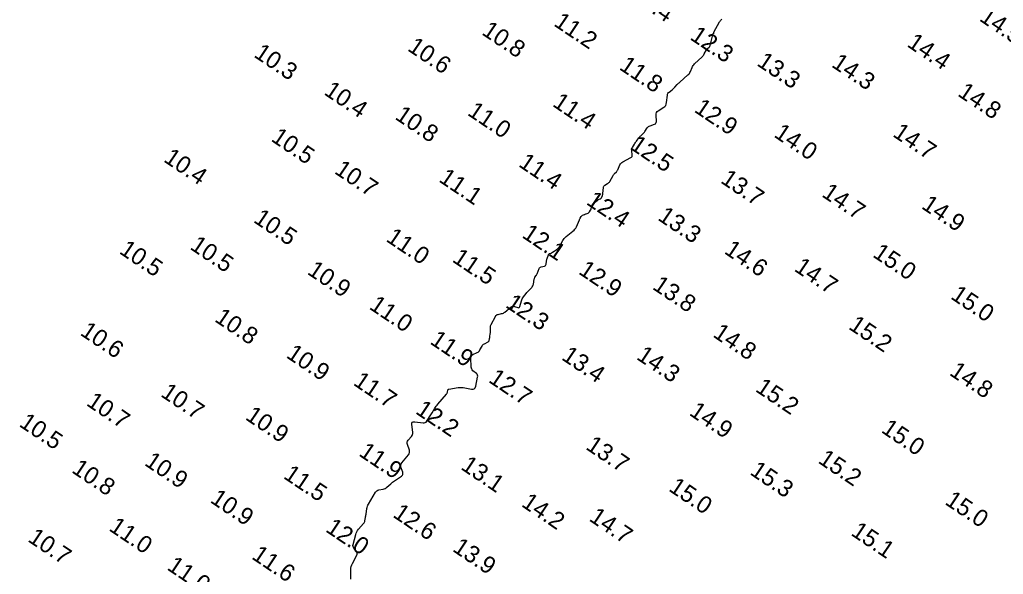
# Model space of a CAD drawing. Extents: x 815352 to 820877, y 582403 to 597439.
# Drawn here: x 816255.9 to 816543.7, y 583878.5 to 584040.7 of the extents above; entities that cross this region are included whole.
import ezdxf

# ---------------------------------------------------------------- set-up
doc = ezdxf.new("R2010")
doc.units = 0
doc.layers.add('V-CONT-EL12', color=7, linetype='Continuous')
doc.layers.add('V-TOPO-SOUN', color=7, linetype='Continuous')

msp = doc.modelspace()

# ---------------------------------------------------------------- linework, layer by layer
at = {"layer": 'V-CONT-EL12'}
msp.add_lwpolyline([(816352.76, 583877.1), (816352.78, 583879.78), (816352.82, 583880.29), (816352.91, 583880.78), (816353.05, 583881.26), (816353.26, 583881.72), (816354.51, 583884.14), (816354.61, 583884.41), (816354.63, 583884.67), (816354.56, 583884.92), (816354.42, 583885.16), (816353.68, 583886.13), (816353.53, 583886.38), (816353.44, 583886.64), (816353.42, 583886.91), (816353.46, 583887.2), (816354.23, 583890.14), (816354.37, 583890.56), (816354.55, 583890.96), (816354.78, 583891.33), (816355.06, 583891.68), (816356.54, 583893.34), (816356.68, 583893.53), (816356.8, 583893.73), (816356.88, 583893.94), (816356.93, 583894.17), (816357.08, 583895.12), (816357.11, 583895.36), (816357.15, 583895.6), (816357.19, 583895.84), (816357.23, 583896.07), (816357.49, 583897.72), (816357.57, 583898.06), (816357.67, 583898.4), (816357.81, 583898.72), (816357.98, 583899.03), (816360.04, 583902.5), (816360.23, 583902.75), (816360.44, 583902.95), (816360.7, 583903.09), (816360.99, 583903.18), (816362.24, 583903.44), (816362.54, 583903.52), (816362.82, 583903.64), (816363.09, 583903.8), (816363.34, 583903.99), (816364.46, 583904.98), (816364.73, 583905.21), (816365, 583905.43), (816365.29, 583905.65), (816365.58, 583905.85), (816367.61, 583907.25), (816367.87, 583907.48), (816368.02, 583907.75), (816368.05, 583908.05), (816367.98, 583908.39), (816367.45, 583909.82), (816367.37, 583910.17), (816367.38, 583910.5), (816367.48, 583910.81), (816367.68, 583911.11), (816369.65, 583913.44), (816369.87, 583913.77), (816369.98, 583914.11), (816370, 583914.47), (816369.91, 583914.84), (816369.34, 583916.48), (816369.26, 583916.81), (816369.28, 583917.13), (816369.38, 583917.43), (816369.57, 583917.71), (816370.5, 583918.81), (816370.7, 583919.1), (816370.83, 583919.4), (816370.89, 583919.73), (816370.89, 583920.08), (816370.62, 583922.31), (816370.64, 583922.73), (816370.78, 583923.01), (816371.07, 583923.15), (816371.49, 583923.15), (816373.92, 583922.8), (816374.26, 583922.8), (816374.56, 583922.88), (816374.82, 583923.05), (816375.03, 583923.31), (816375.82, 583924.54), (816376.01, 583924.85), (816376.21, 583925.16), (816376.4, 583925.47), (816376.59, 583925.78), (816377.37, 583927.06), (816377.57, 583927.37), (816377.78, 583927.67), (816378.01, 583927.97), (816378.24, 583928.25), (816380.81, 583931.24), (816380.9, 583931.35), (816380.96, 583931.48), (816381.02, 583931.61), (816381.05, 583931.75), (816381.15, 583932.32), (816381.19, 583932.45), (816381.26, 583932.55), (816381.36, 583932.62), (816381.49, 583932.66), (816384.15, 583933.1), (816384.65, 583933.17), (816385.14, 583933.18), (816385.63, 583933.15), (816386.12, 583933.08), (816388.12, 583932.7), (816388.56, 583932.68), (816388.91, 583932.8), (816389.17, 583933.08), (816389.32, 583933.5), (816389.89, 583936.17), (816389.92, 583936.48), (816389.87, 583936.76), (816389.74, 583937.01), (816389.53, 583937.23), (816388.53, 583938.06), (816388.31, 583938.29), (816388.15, 583938.54), (816388.05, 583938.82), (816388.01, 583939.13), (816387.91, 583941.86), (816387.94, 583942.17), (816388.05, 583942.42), (816388.23, 583942.63), (816388.49, 583942.79), (816389.74, 583943.35), (816390, 583943.49), (816390.22, 583943.67), (816390.41, 583943.88), (816390.57, 583944.13), (816391.17, 583945.28), (816391.3, 583945.49), (816391.45, 583945.67), (816391.64, 583945.83), (816391.85, 583945.95), (816392.97, 583946.5), (816393.08, 583946.57), (816393.16, 583946.66), (816393.22, 583946.76), (816393.26, 583946.89), (816393.37, 583947.42), (816393.39, 583947.55), (816393.42, 583947.69), (816393.44, 583947.82), (816393.46, 583947.95), (816393.59, 583948.9), (816393.62, 583949.11), (816393.63, 583949.31), (816393.64, 583949.52), (816393.64, 583949.72), (816393.63, 583950.72), (816393.64, 583950.96), (816393.68, 583951.18), (816393.74, 583951.4), (816393.84, 583951.61), (816395.09, 583953.95), (816395.23, 583954.17), (816395.41, 583954.34), (816395.62, 583954.46), (816395.87, 583954.54), (816396.92, 583954.75), (816397.18, 583954.81), (816397.42, 583954.91), (816397.65, 583955.04), (816397.87, 583955.19), (816399.72, 583956.69), (816399.93, 583956.82), (816400.15, 583956.9), (816400.39, 583956.91), (816400.63, 583956.85), (816401.63, 583956.52), (816401.86, 583956.48), (816402.04, 583956.53), (816402.18, 583956.66), (816402.27, 583956.87), (816402.73, 583958.51), (816402.83, 583958.81), (816402.96, 583959.09), (816403.11, 583959.36), (816403.29, 583959.62), (816404.09, 583960.65), (816404.28, 583960.88), (816404.47, 583961.11), (816404.67, 583961.33), (816404.87, 583961.55), (816405.71, 583962.4), (816405.89, 583962.62), (816406.04, 583962.86), (816406.15, 583963.13), (816406.21, 583963.41), (816406.45, 583964.87), (816406.48, 583965.01), (816406.53, 583965.14), (816406.59, 583965.27), (816406.66, 583965.4), (816407, 583965.88), (816407.08, 583966), (816407.15, 583966.12), (816407.21, 583966.25), (816407.27, 583966.39), (816407.87, 583967.91), (816407.97, 583968.1), (816408.11, 583968.26), (816408.29, 583968.37), (816408.49, 583968.44), (816409.44, 583968.65), (816409.63, 583968.72), (816409.77, 583968.83), (816409.87, 583968.99), (816409.92, 583969.18), (816410.04, 583970.04), (816410.08, 583970.25), (816410.12, 583970.47), (816410.18, 583970.67), (816410.24, 583970.88), (816410.61, 583971.97), (816410.66, 583972.07), (816410.73, 583972.16), (816410.82, 583972.23), (816410.92, 583972.28), (816411.38, 583972.46), (816411.5, 583972.5), (816411.61, 583972.55), (816411.71, 583972.61), (816411.82, 583972.68), (816413.02, 583973.53), (816413.1, 583973.59), (816413.17, 583973.64), (816413.24, 583973.7), (816413.31, 583973.77), (816413.58, 583974.02), (816413.65, 583974.09), (816413.7, 583974.16), (816413.76, 583974.23), (816413.81, 583974.31), (816414.8, 583976.14), (816414.99, 583976.46), (816415.22, 583976.75), (816415.47, 583977.02), (816415.76, 583977.26), (816417.78, 583978.84), (816418.09, 583979.12), (816418.36, 583979.42), (816418.59, 583979.76), (816418.78, 583980.13), (816419.67, 583982.18), (816419.73, 583982.3), (816419.79, 583982.43), (816419.86, 583982.55), (816419.92, 583982.67), (816420.2, 583983.15), (816420.28, 583983.26), (816420.37, 583983.35), (816420.47, 583983.43), (816420.6, 583983.49), (816421.13, 583983.72), (816421.26, 583983.77), (816421.39, 583983.82), (816421.52, 583983.88), (816421.65, 583983.93), (816422.2, 583984.15), (816422.32, 583984.21), (816422.43, 583984.28), (816422.53, 583984.38), (816422.61, 583984.49), (816422.92, 583984.96), (816423, 583985.08), (816423.05, 583985.21), (816423.1, 583985.34), (816423.13, 583985.48), (816423.28, 583986.25), (816423.32, 583986.41), (816423.4, 583986.56), (816423.49, 583986.7), (816423.62, 583986.82), (816424.83, 583987.83), (816424.93, 583987.9), (816425.04, 583987.97), (816425.15, 583988.03), (816425.27, 583988.08), (816425.75, 583988.27), (816425.86, 583988.33), (816425.96, 583988.4), (816426.03, 583988.49), (816426.09, 583988.6), (816426.38, 583989.28), (816426.44, 583989.43), (816426.48, 583989.59), (816426.52, 583989.75), (816426.54, 583989.92), (816426.69, 583991.6), (816426.73, 583991.82), (816426.81, 583992), (816426.95, 583992.16), (816427.12, 583992.3), (816427.91, 583992.77), (816428.1, 583992.9), (816428.27, 583993.05), (816428.42, 583993.22), (816428.54, 583993.41), (816429.54, 583995.15), (816429.64, 583995.3), (816429.74, 583995.45), (816429.85, 583995.59), (816429.97, 583995.72), (816430.47, 583996.23), (816430.59, 583996.37), (816430.7, 583996.51), (816430.79, 583996.66), (816430.87, 583996.82), (816431.52, 583998.26), (816431.68, 583998.54), (816431.87, 583998.78), (816432.1, 583998.98), (816432.36, 583999.15), (816434.7, 584000.39), (816434.92, 584000.54), (816435.06, 584000.72), (816435.14, 584000.95), (816435.14, 584001.21), (816435.03, 584002.35), (816435.02, 584002.62), (816435.05, 584002.87), (816435.12, 584003.12), (816435.23, 584003.36), (816435.77, 584004.32), (816435.9, 584004.54), (816436.04, 584004.77), (816436.19, 584004.98), (816436.34, 584005.2), (816437.03, 584006.12), (816437.16, 584006.29), (816437.3, 584006.45), (816437.45, 584006.61), (816437.6, 584006.76), (816438.23, 584007.35), (816438.39, 584007.5), (816438.53, 584007.66), (816438.67, 584007.82), (816438.79, 584008), (816439.51, 584009.04), (816439.69, 584009.26), (816439.89, 584009.44), (816440.12, 584009.58), (816440.37, 584009.69), (816441.62, 584010.1), (816441.88, 584010.23), (816442.06, 584010.41), (816442.16, 584010.64), (816442.18, 584010.93), (816442.08, 584012.78), (816442.1, 584013.17), (816442.22, 584013.51), (816442.43, 584013.81), (816442.73, 584014.05), (816444.32, 584015.07), (816444.66, 584015.33), (816444.91, 584015.65), (816445.08, 584016.03), (816445.17, 584016.45), (816445.39, 584018.66), (816445.44, 584018.93), (816445.54, 584019.16), (816445.69, 584019.37), (816445.89, 584019.55), (816446.82, 584020.22), (816447.03, 584020.38), (816447.23, 584020.56), (816447.42, 584020.74), (816447.6, 584020.93), (816448.31, 584021.72), (816448.49, 584021.91), (816448.67, 584022.1), (816448.86, 584022.28), (816449.06, 584022.46), (816451.42, 584024.55), (816451.65, 584024.77), (816451.84, 584025.01), (816452.01, 584025.28), (816452.15, 584025.56), (816452.64, 584026.74), (816452.78, 584027.03), (816452.94, 584027.29), (816453.14, 584027.54), (816453.35, 584027.77), (816455.55, 584029.85), (816455.74, 584030.04), (816455.91, 584030.25), (816456.06, 584030.46), (816456.2, 584030.69), (816456.84, 584031.87), (816456.91, 584031.99), (816456.99, 584032.1), (816457.08, 584032.21), (816457.18, 584032.3), (816457.6, 584032.67), (816457.7, 584032.77), (816457.78, 584032.88), (816457.84, 584033), (816457.88, 584033.12), (816458.83, 584036.62), (816458.87, 584036.71), (816458.92, 584036.75), (816459, 584036.76), (816459.09, 584036.72), (816459.01, 584036.78), (816458.97, 584036.86), (816458.97, 584036.95), (816459, 584037.04), (816460.68, 584040.06), (816460.81, 584040.27), (816460.96, 584040.47), (816461.13, 584040.65), (816461.32, 584040.81)], dxfattribs=at)

# ---------------------------------------------------------------- texts
at = {"layer": 'V-TOPO-SOUN'}
for s, p in [('11.4 ', (816434.33, 584046.99)), ('14.5 ', (816536.4, 584040.59)), ('11.2 ', (816411.89, 584039.12)), ('10.8 ', (816390.83, 584036.56)), ('12.3 ', (816451.75, 584035.12)), ('10.6 ', (816369.11, 584031.86)), ('14.4 ', (816515.24, 584033.05)), ('10.3 ', (816324.16, 584030)), ('11.8 ', (816431.05, 584026.36)), ('13.3 ', (816471.31, 584027.5)), ('14.3 ', (816493.16, 584027.11)), ('10.4 ', (816344.67, 584019.01)), ('14.8 ', (816530.07, 584018.61)), ('11.4 ', (816411.53, 584015.6)), ('10.8 ', (816365.43, 584011.82)), ('11.0 ', (816386.63, 584013.01)), ('12.9 ', (816452.97, 584013.92)), ('14.0 ', (816476.3, 584006.62)), ('14.7 ', (816511.07, 584006.77)), ('10.5 ', (816329.18, 584005.42)), ('12.5 ', (816434.17, 584003.13)), ('10.4 ', (816297.75, 583999.39)), ('11.4 ', (816401.59, 583997.98)), ('10.7 ', (816347.72, 583995.94)), ('11.1 ', (816378.26, 583993.53)), ('13.7 ', (816460.68, 583993.22)), ('14.7 ', (816490.3, 583989.18)), ('12.4 ', (816421.41, 583986.89)), ('14.9 ', (816519.47, 583985.71)), ('10.5 ', (816324.03, 583981.67)), ('13.3 ', (816442.3, 583982.33)), ('12.1 ', (816402.6, 583977.22)), ('11.0 ', (816362.81, 583976.11)), ('10.5 ', (816284.76, 583972.55)), ('10.5 ', (816305.46, 583973.8)), ('14.6 ', (816461.76, 583972.54)), ('15.0 ', (816505.2, 583971.55)), ('11.5 ', (816382.2, 583970.12)), ('10.9 ', (816339.78, 583966.51)), ('12.9 ', (816419.14, 583966.58)), ('14.7 ', (816482.23, 583967.43)), ('13.8 ', (816440.76, 583962.12)), ('15.0 ', (816528, 583959.31)), ('11.0 ', (816357.89, 583956.32)), ('12.3 ', (816397.78, 583956.8)), ('10.8 ', (816312.65, 583952.67)), ('10.6 ', (816273.34, 583948.69)), ('15.2 ', (816498.14, 583950.47)), ('11.9 ', (816375.67, 583946.14)), ('14.8 ', (816458.45, 583948.17)), ('10.9 ', (816333.61, 583942.1)), ('13.4 ', (816414.16, 583941.51)), ('14.3 ', (816436.1, 583941.61)), ('14.8 ', (816527.64, 583936.99)), ('11.7 ', (816353.23, 583934.07)), ('12.7 ', (816392.8, 583934.92)), ('15.2 ', (816470.88, 583932.2)), ('10.7 ', (816296.9, 583930.75)), ('10.7 ', (816275.15, 583928.1)), ('12.2 ', (816371.44, 583925.73)), ('10.9 ', (816321.64, 583923.99)), ('14.9 ', (816451.52, 583925.27)), ('10.5 ', (816255.49, 583921.99)), ('15.0 ', (816507.7, 583920.23)), ('13.7 ', (816421.24, 583915.3)), ('11.9 ', (816354.84, 583913.4)), ('15.2 ', (816489.22, 583911.3)), ('10.8 ', (816270.85, 583908.51)), ('10.9 ', (816292.14, 583910.61)), ('13.1 ', (816384.69, 583909.44)), ('11.5 ', (816332.79, 583906.8)), ('15.3 ', (816469.27, 583907.92)), ('15.0 ', (816445.52, 583903.11)), ('10.9 ', (816311.37, 583899.75)), ('14.2 ', (816402.41, 583898.6)), ('15.0 ', (816526.33, 583899.2)), ('12.6 ', (816364.81, 583895.48)), ('14.7 ', (816422.23, 583894.37)), ('11.0 ', (816281.74, 583891.53)), ('12.0 ', (816345.13, 583891.2)), ('10.7 ', (816258.02, 583888.33)), ('15.1 ', (816498.83, 583890.15)), ('13.9 ', (816382.27, 583885.48)), ('11.6 ', (816323.5, 583883.27)), ('11.0 ', (816298.74, 583880.08))]:
    msp.add_text(s, height=5, rotation=326, dxfattribs=at).set_placement(p)

doc.saveas('drawing.dxf')
